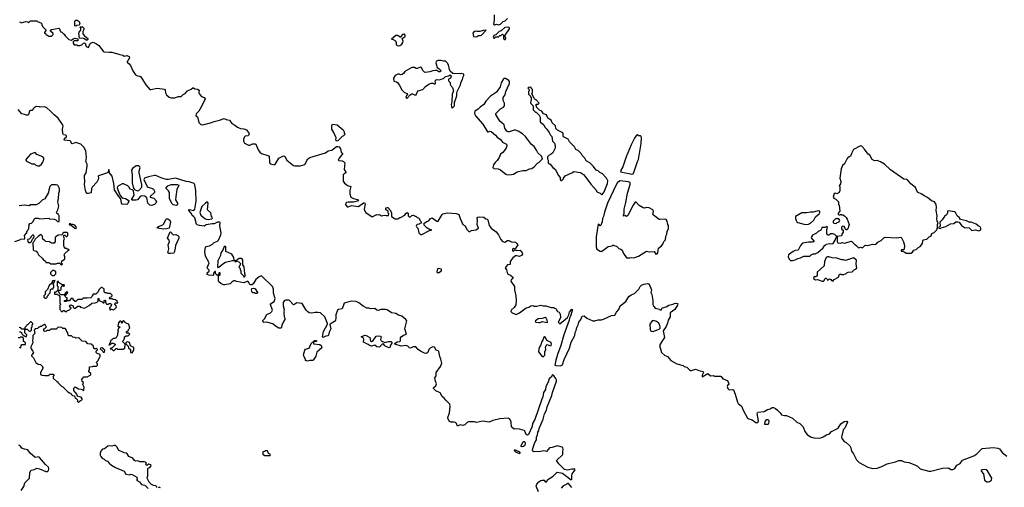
# Model space of a CAD drawing. Extents: x 1862350 to 2057294, y 212041 to 437318.
# Tile 279 of 301: x 1995102 to 2009746, y 381567 to 388525. Entities that reach past the tile are written whole.
import ezdxf

# ---------------------------------------------------------------- set-up
doc = ezdxf.new("R2010")
doc.units = 0

msp = doc.modelspace()

# ---------------------------------------------------------------- linework, layer by layer
at = {"layer": '0CON10XD'}
for points in [[(1995102, 388492), (1995115, 388490), (1995125, 388480), (1995195, 388498), (1995222, 388492), (1995235, 388480), (1995265, 388510), (1995355, 388510), (1995372, 388492), (1995395, 388490), (1995402, 388482), (1995418, 388478), (1995430, 388465), (1995430, 388445), (1995440, 388435), (1995442, 388422), (1995490, 388375), (1995490, 388365), (1995470, 388335), (1995472, 388322), (1995485, 388320), (1995495, 388300), (1995505, 388300), (1995535, 388280), (1995575, 388280), (1995600, 388305), (1995598, 388318), (1995560, 388355), (1995562, 388368), (1995575, 388380), (1995685, 388400), (1995700, 388385), (1995700, 388365), (1995710, 388355), (1995710, 388345), (1995728, 388338), (1995752, 388312), (1995765, 388310), (1995780, 388285), (1995835, 388228), (1995875, 388222), (1995899, 388241), (1995925, 388249), (1995968, 388238), (1995968, 388212), (1995935, 388212), (1995915, 388208), (1995900, 388195), (1995898, 388175), (1995915, 388150), (1995955, 388150), (1995963, 388143), (1995995, 388140), (1996025, 388150), (1996052, 388178), (1996065, 388180), (1996080, 388165), (1996080, 388145), (1996090, 388135), (1996090, 388125), (1996125, 388110), (1996151, 388169), (1996165, 388182), (1996195, 388192), (1996246, 388166), (1996280, 388140), (1996346, 388056), (1996358, 388048), (1996435, 388041), (1996475, 388044), (1996593, 388007)], [(1995935, 388430), (1995920, 388435), (1995920, 388505), (1995935, 388520), (1995955, 388520), (1995988, 388498), (1995998, 388465), (1995988, 388442), (1995945, 388440), (1995935, 388430)], [(2002160, 388595), (2002160, 388515), (2002148, 388458), (2002165, 388448), (2002193, 388457), (2002225, 388450), (2002255, 388460), (2002295, 388498), (2002323, 388507), (2002358, 388545)], [(1996105, 388220), (1996092, 388222), (1996057, 388247), (1995992, 388252), (1995980, 388325), (1995985, 388340), (1996012, 388368), (1996012, 388392), (1996002, 388418), (1996035, 388418), (1996055, 388400), (1996058, 388385), (1996042, 388345), (1996042, 388315), (1996064, 388284), (1996117, 388245), (1996115, 388230), (1996105, 388220)], [(2001895, 388272), (2001925, 388288), (2001955, 388288), (2001970, 388295), (2002038, 388368), (2001994, 388366), (2001945, 388348), (2001907, 388347), (2001895, 388352), (2001862, 388348), (2001842, 388325), (2001853, 388273), (2001895, 388272)], [(2002325, 388230), (2002330, 388255), (2002320, 388265), (2002320, 388295), (2002385, 388390), (2002386, 388406), (2002375, 388412), (2002315, 388410), (2002265, 388360), (2002235, 388350), (2002185, 388300), (2002155, 388290), (2002143, 388267), (2002155, 388250), (2002165, 388250), (2002185, 388270), (2002225, 388270), (2002245, 388290), (2002255, 388290), (2002285, 388310), (2002300, 388295), (2002300, 388245), (2002315, 388230), (2002325, 388230)], [(2000735, 388138), (2000755, 388142), (2000785, 388162), (2000802, 388185), (2000803, 388207), (2000792, 388245), (2000835, 388273), (2000833, 388295), (2000825, 388309), (2000815, 388311), (2000796, 388304), (2000770, 388275), (2000765, 388260), (2000745, 388280), (2000735, 388280), (2000725, 388290), (2000695, 388288), (2000632, 388235), (2000655, 388232), (2000692, 388212), (2000703, 388187), (2000702, 388155), (2000715, 388142), (2000735, 388138)], [(1996593, 388007), (1996635, 387997), (1996655, 387980), (1996695, 387993), (1996730, 387975), (1996734, 387955), (1996718, 387922), (1996700, 387905), (1996702, 387892), (1996729, 387869), (1996751, 387841), (1996783, 387765), (1996823, 387705), (1996855, 387690), (1996890, 387685), (1996904, 387674), (1996977, 387555), (1997036, 387486), (1997055, 387484), (1997145, 387504), (1997255, 387490), (1997268, 387475), (1997270, 387435), (1997287, 387405), (1997325, 387371), (1997355, 387360), (1997405, 387364), (1997465, 387381), (1997505, 387380), (1997535, 387410), (1997565, 387428), (1997598, 387465), (1997651, 387489), (1997675, 387513), (1997685, 387513), (1997705, 387497), (1997745, 387489), (1997773, 387475), (1997768, 387435), (1997775, 387417), (1997805, 387382), (1997845, 387366), (1997860, 387345), (1997808, 387232), (1997769, 387165), (1997728, 387125), (1997720, 387095), (1997745, 387080), (1997766, 386995), (1997796, 386966), (1997825, 386961), (1997941, 386989), (1997995, 387012), (1998075, 387028), (1998145, 387056), (1998175, 387040), (1998225, 387031), (1998255, 386978), (1998300, 386955), (1998340, 386925), (1998385, 386908), (1998435, 386902), (1998475, 386888), (1998508, 386838), (1998513, 386815), (1998495, 386799), (1998456, 386794), (1998445, 386782), (1998429, 386745), (1998431, 386715), (1998445, 386688), (1998505, 386660), (1998525, 386660), (1998564, 386676), (1998605, 386680), (1998612, 386675), (1998649, 386589), (1998673, 386553), (1998698, 386535), (1998794, 386504), (1998812, 386492), (1998818, 386405), (1998829, 386379), (1998895, 386367), (1998924, 386405), (1998955, 386466), (1999028, 386498), (1999045, 386487), (1999076, 386436), (1999174, 386354), (1999195, 386348), (1999275, 386350), (1999345, 386372), (1999386, 386454), (1999415, 386474), (1999650, 386545), (1999688, 386572), (1999745, 386581), (1999794, 386625), (1999815, 386636), (1999835, 386639), (1999855, 386631), (1999874, 386605), (1999883, 386555), (1999908, 386535), (1999852, 386465), (1999840, 386435), (1999848, 386428), (1999900, 386425), (1999920, 386415), (1999938, 386395), (1999930, 386295), (1999952, 386255), (1999952, 386245), (1999923, 386227), (1999914, 386216), (1999913, 386123), (1999933, 386093), (1999976, 386056), (2000027, 386045), (2000012, 385985), (2000014, 385935), (2000026, 385885), (2000065, 385862), (2000140, 385845), (2000125, 385825), (2000069, 385811), (1999989, 385811), (1999963, 385805), (1999953, 385795), (1999950, 385775), (1999971, 385741), (1999985, 385738), (2000035, 385759), (2000143, 385747), (2000215, 385800), (2000230, 385805), (2000238, 385785), (2000227, 385705), (2000235, 385675), (2000248, 385658), (2000345, 385591), (2000415, 385628), (2000435, 385622), (2000455, 385628), (2000485, 385608), (2000525, 385617), (2000555, 385610), (2000588, 385612), (2000590, 385635), (2000580, 385645), (2000580, 385675), (2000568, 385688), (2000550, 385695), (2000550, 385725), (2000565, 385730), (2000575, 385730), (2000617, 385687), (2000630, 385645), (2000630, 385595), (2000685, 385562), (2000725, 385562), (2000755, 385580), (2000765, 385580), (2000830, 385615), (2000845, 385640), (2000865, 385658), (2000878, 385645), (2000880, 385605), (2000895, 385590), (2000915, 385592), (2000935, 385612), (2000955, 385618), (2000985, 385600), (2000995, 385600), (2001013, 385583), (2001040, 385575), (2001053, 385543), (2001070, 385525), (2001080, 385495), (2001055, 385490), (2001045, 385480), (2001013, 385477), (2001002, 385468), (2001000, 385455), (2001003, 385443), (2001022, 385422), (2001040, 385355), (2001065, 385330), (2001085, 385330), (2001195, 385390), (2001228, 385392), (2001225, 385400), (2001205, 385400), (2001195, 385410), (2001185, 385410), (2001157, 385427), (2001120, 385465), (2001120, 385495), (2001158, 385522), (2001185, 385532), (2001214, 385566), (2001235, 385578), (2001305, 385527), (2001315, 385522), (2001325, 385527), (2001384, 385626), (2001395, 385634), (2001465, 385653), (2001595, 385641), (2001625, 385633), (2001634, 385624), (2001653, 385565), (2001695, 385478), (2001726, 385456), (2001753, 385405), (2001785, 385370), (2001824, 385386), (2001885, 385400), (2001928, 385425), (2001906, 385476), (2001913, 385535), (2001908, 385572), (2001915, 385584), (2001935, 385590), (2002005, 385584), (2002035, 385560), (2002055, 385557), (2002065, 385548), (2002082, 385462), (2002115, 385423), (2002189, 385369), (2002222, 385325), (2002256, 385255), (2002285, 385224), (2002315, 385213), (2002355, 385238), (2002375, 385238), (2002425, 385214), (2002455, 385220), (2002475, 385216), (2002498, 385195), (2002509, 385175), (2002480, 385130), (2002475, 385110), (2002445, 385122), (2002432, 385108), (2002430, 385085), (2002445, 385079), (2002465, 385100), (2002495, 385091), (2002545, 385094), (2002574, 385055), (2002580, 385035), (2002571, 385019), (2002535, 385000), (2002495, 385012), (2002475, 385010), (2002435, 384979), (2002407, 384943), (2002399, 384925), (2002396, 384884), (2002355, 384877), (2002321, 384835), (2002344, 384805), (2002355, 384745), (2002366, 384736), (2002404, 384724), (2002436, 384695), (2002434, 384676), (2002412, 384655), (2002408, 384635), (2002459, 384555), (2002459, 384505), (2002480, 384415), (2002486, 384345), (2002480, 384280), (2002457, 384243), (2002414, 384205), (2002406, 384185), (2002425, 384164), (2002485, 384139), (2002537, 384163), (2002633, 384237), (2002675, 384247), (2002705, 384266), (2002732, 384272), (2002754, 384264), (2002794, 384264), (2002855, 384277), (2002885, 384268), (2002925, 384267), (2003005, 384240), (2003045, 384240), (2003055, 384230), (2003078, 384228), (2003102, 384185), (2003125, 384172), (2003141, 384145), (2003144, 384095), (2003132, 384058), (2003112, 384025), (2003135, 384000), (2003249, 384095), (2003269, 384135), (2003281, 384175), (2003315, 384217), (2003320, 384215), (2003320, 384195), (2003295, 384113), (2003278, 384085), (2003274, 384054), (2003195, 383835), (2003148, 383675), (2003102, 383541), (2003075, 383460), (2003061, 383385), (2003077, 383377), (2003145, 383372), (2003175, 383388), (2003202, 383468), (2003279, 383635), (2003306, 383725), (2003360, 383825), (2003365, 383870), (2003378, 383902), (2003386, 383945), (2003408, 383985), (2003416, 384025), (2003448, 384065), (2003465, 384111), (2003497, 384117), (2003538, 384085), (2003625, 384042), (2003655, 384042), (2003705, 384060), (2003755, 384057), (2003785, 384067), (2003905, 384123), (2003955, 384130), (2003977, 384175), (2004012, 384215), (2004034, 384266), (2004115, 384332), (2004163, 384405), (2004195, 384430), (2004245, 384452), (2004312, 384515), (2004332, 384555), (2004352, 384575), (2004385, 384590), (2004445, 384600), (2004465, 384590), (2004500, 384505), (2004490, 384465), (2004502, 384435), (2004520, 384345), (2004518, 384285), (2004532, 384255), (2004555, 384232), (2004617, 384217), (2004625, 384210), (2004645, 384210), (2004650, 384225), (2004663, 384237), (2004715, 384252), (2004754, 384276), (2004815, 384290), (2004855, 384309), (2004885, 384303), (2004890, 384295), (2004887, 384275), (2004846, 384215), (2004778, 384162), (2004778, 384105), (2004746, 384055), (2004739, 384011), (2004715, 383960), (2004674, 383896), (2004693, 383795), (2004650, 383735), (2004620, 383675), (2004648, 383575), (2004694, 383534), (2004735, 383512), (2004788, 383455), (2004875, 383406), (2004968, 383378), (2004985, 383363), (2005025, 383354), (2005062, 383315), (2005080, 383305), (2005095, 383303), (2005155, 383323), (2005205, 383303), (2005265, 383292), (2005272, 383275), (2005252, 383235), (2005253, 383213), (2005335, 383258), (2005377, 383227), (2005415, 383230), (2005435, 383223), (2005525, 383221), (2005537, 383215), (2005559, 383179), (2005630, 383155), (2005650, 383105), (2005650, 383095), (2005629, 383081), (2005624, 383066), (2005632, 383035), (2005655, 383017), (2005705, 383020), (2005719, 383015), (2005742, 382955), (2005776, 382835), (2005789, 382815), (2005838, 382775), (2005863, 382713), (2005926, 382596), (2005944, 382584), (2005995, 382572), (2006049, 382529), (2006065, 382525), (2006079, 382531), (2006092, 382555), (2006071, 382665), (2006080, 382685), (2006175, 382693), (2006225, 382727), (2006264, 382736), (2006295, 382752), (2006313, 382753), (2006341, 382741), (2006373, 382713), (2006412, 382675), (2006434, 382644), (2006475, 382633), (2006505, 382633), (2006598, 382598), (2006662, 382535), (2006705, 382517), (2006755, 382466), (2006781, 382395), (2006813, 382355), (2006865, 382320), (2006915, 382301), (2006975, 382296), (2007015, 382304), (2007054, 382316), (2007102, 382348), (2007145, 382364), (2007175, 382398), (2007274, 382446), (2007315, 382511), (2007365, 382546), (2007405, 382550), (2007412, 382535), (2007372, 382445), (2007348, 382422), (2007346, 382395), (2007323, 382315), (2007327, 382295), (2007365, 382250), (2007392, 382235), (2007450, 382185), (2007463, 382155), (2007474, 382105), (2007503, 382065), (2007549, 381975), (2007588, 381935), (2007715, 381868), (2007786, 381846), (2007855, 381854), (2007925, 381876), (2008005, 381916), (2008125, 381944), (2008175, 381966), (2008215, 381967), (2008255, 381948), (2008327, 381937), (2008415, 381899), (2008455, 381879), (2008495, 381841), (2008625, 381808), (2008655, 381808), (2008825, 381851), (2008915, 381856), (2008952, 381832), (2008978, 381832)], [(2001535, 387210), (2001570, 387245), (2001567, 387295), (2001606, 387394), (2001602, 387425), (2001610, 387455), (2001658, 387555), (2001668, 387602), (2001689, 387635), (2001698, 387675), (2001710, 387695), (2001710, 387715), (2001675, 387722), (2001655, 387718), (2001542, 387722), (2001505, 387760), (2001492, 387785), (2001480, 387855), (2001470, 387865), (2001470, 387875), (2001435, 387908), (2001405, 387908), (2001365, 387918), (2001325, 387918), (2001302, 387908), (2001292, 387885), (2001310, 387815), (2001335, 387800), (2001370, 387765), (2001352, 387748), (2001335, 387748), (2001305, 387768), (2001285, 387768), (2001245, 387762), (2001203, 387747), (2001135, 387740), (2001125, 387742), (2001105, 387762), (2001078, 387808), (2001065, 387820), (2001015, 387798), (2000998, 387798), (2000972, 387812), (2000935, 387812), (2000828, 387755), (2000810, 387725), (2000790, 387710), (2000765, 387706), (2000735, 387718), (2000685, 387692), (2000662, 387655), (2000669, 387609), (2000705, 387600), (2000724, 387584), (2000753, 387545), (2000785, 387482), (2000825, 387442), (2000866, 387426), (2000870, 387415), (2000853, 387397), (2000845, 387370), (2000855, 387359), (2000865, 387359), (2000911, 387409), (2000935, 387423), (2000945, 387423), (2000975, 387406), (2001001, 387409), (2001024, 387466), (2001100, 387485), (2001137, 387533), (2001191, 387569), (2001225, 387580), (2001245, 387579), (2001265, 387568), (2001279, 387571), (2001287, 387585), (2001280, 387615), (2001303, 387637), (2001345, 387630), (2001372, 387638), (2001405, 387650), (2001435, 387680), (2001485, 387690), (2001495, 387700), (2001515, 387700), (2001520, 387685), (2001510, 387655), (2001482, 387638), (2001480, 387615), (2001502, 387592), (2001502, 387565), (2001518, 387535), (2001538, 387515), (2001552, 387465), (2001532, 387415), (2001528, 387305), (2001518, 387265), (2001522, 387235), (2001535, 387210)], [(2002355, 386218), (2002415, 386222), (2002445, 386228), (2002501, 386259), (2002585, 386282), (2002635, 386282), (2002685, 386307), (2002718, 386312), (2002753, 386335), (2002802, 386388), (2002825, 386398), (2002880, 386455), (2002863, 386493), (2002806, 386545), (2002789, 386585), (2002755, 386636), (2002715, 386669), (2002626, 386785), (2002578, 386828), (2002517, 386867), (2002475, 386879), (2002455, 386879), (2002383, 386857), (2002365, 386858), (2002347, 386867), (2002315, 386910), (2002305, 386958), (2002275, 386992), (2002244, 387014), (2002182, 387115), (2002185, 387130), (2002252, 387198), (2002296, 387224), (2002310, 387245), (2002313, 387285), (2002292, 387322), (2002294, 387365), (2002323, 387407), (2002333, 387457), (2002358, 387512), (2002388, 387575), (2002389, 387605), (2002375, 387621), (2002325, 387648), (2002309, 387651), (2002298, 387645), (2002262, 387585), (2002249, 387525), (2002194, 387446), (2002103, 387387), (2002035, 387311), (2002004, 387265), (2001951, 387225), (2001923, 387195), (2001872, 387165), (2001864, 387145), (2001869, 387115), (2001880, 387095), (2001988, 386968), (2002060, 386855), (2002075, 386854), (2002095, 386868), (2002115, 386860), (2002178, 386808), (2002202, 386775), (2002252, 386742), (2002285, 386704), (2002340, 386675), (2002346, 386646), (2002339, 386611), (2002290, 386550), (2002252, 386525), (2002234, 386476), (2002202, 386428), (2002175, 386402), (2002148, 386365), (2002138, 386325), (2002155, 386312), (2002216, 386306), (2002251, 386291), (2002330, 386225), (2002355, 386218)], [(2003765, 385922), (2003794, 385965), (2003846, 386086), (2003850, 386125), (2003827, 386165), (2003764, 386234), (2003729, 386249), (2003705, 386278), (2003675, 386288), (2003638, 386338), (2003582, 386395), (2003528, 386425), (2003507, 386465), (2003468, 386505), (2003452, 386535), (2003406, 386576), (2003374, 386594), (2003352, 386635), (2003277, 386705), (2003258, 386748), (2003192, 386782), (2003184, 386795), (2003187, 386825), (2003179, 386839), (2003102, 386882), (2003078, 386905), (2003070, 386945), (2003022, 386992), (2003005, 387032), (2002955, 387062), (2002935, 387108), (2002892, 387125), (2002870, 387165), (2002835, 387180), (2002790, 387225), (2002790, 387245), (2002780, 387255), (2002782, 387268), (2002815, 387270), (2002828, 387285), (2002785, 387330), (2002773, 387333), (2002752, 387352), (2002730, 387405), (2002720, 387415), (2002720, 387425), (2002730, 387435), (2002730, 387475), (2002727, 387487), (2002710, 387505), (2002710, 387515), (2002705, 387520), (2002672, 387518), (2002660, 387505), (2002678, 387488), (2002680, 387465), (2002670, 387455), (2002670, 387415), (2002698, 387388), (2002700, 387375), (2002710, 387365), (2002710, 387335), (2002700, 387295), (2002705, 387280), (2002740, 387245), (2002740, 387185), (2002775, 387150), (2002785, 387150), (2002828, 387105), (2002843, 387073), (2002842, 387005), (2002895, 386960), (2002912, 386925), (2002942, 386895), (2002977, 386847), (2002997, 386807), (2003017, 386787), (2003028, 386715), (2003055, 386690), (2003068, 386655), (2003066, 386614), (2003030, 386545), (2003008, 386522), (2002974, 386506), (2002950, 386485), (2002950, 386455), (2002962, 386435), (2002960, 386395), (2002993, 386373), (2003033, 386325), (2003070, 386295), (2003113, 386213), (2003140, 386175), (2003140, 386145), (2003152, 386132), (2003165, 386130), (2003190, 386155), (2003190, 386165), (2003217, 386203), (2003325, 386252), (2003345, 386268), (2003445, 386250), (2003485, 386222), (2003513, 386193), (2003595, 386078), (2003680, 385985), (2003680, 385975), (2003695, 385960), (2003735, 385942), (2003755, 385922), (2003765, 385922)], [(1996269, 386145), (1996252, 386108), (1996180, 386035), (1996168, 386012), (1996163, 385947), (1996125, 385937), (1996105, 385938), (1996098, 385945), (1996080, 385985), (1996066, 386075), (1996072, 386115), (1996064, 386185), (1996065, 386208), (1996090, 386245), (1996108, 386345), (1996108, 386375), (1996087, 386417), (1996098, 386475), (1996088, 386575), (1996056, 386626), (1996012, 386672), (1995935, 386698), (1995885, 386677), (1995875, 386682), (1995863, 386713), (1995851, 386721), (1995764, 386734), (1995770, 386755), (1995798, 386782), (1995800, 386795), (1995787, 386807), (1995755, 386812), (1995745, 386830), (1995740, 386895), (1995747, 386945), (1995740, 386965), (1995675, 387060), (1995615, 387108), (1995562, 387165), (1995504, 387214), (1995476, 387226), (1995405, 387222), (1995395, 387230), (1995348, 387232), (1995320, 387215), (1995300, 387195), (1995300, 387185), (1995290, 387175), (1995265, 387172), (1995247, 387163), (1995234, 387115), (1995225, 387104), (1995205, 387102), (1995174, 387114), (1995135, 387124), (1995079, 387189)], [(1999815, 386718), (1999808, 386725), (1999803, 386735), (1999810, 386765), (1999776, 386846), (1999744, 386895), (1999743, 386947), (1999755, 386968), (1999825, 386958), (1999912, 386885), (1999930, 386855), (1999930, 386835), (1999940, 386825), (1999940, 386815), (1999920, 386795), (1999900, 386785), (1999835, 386722), (1999815, 386718)], [(2004205, 386226), (2004225, 386233), (2004243, 386267), (2004290, 386415), (2004305, 386445), (2004345, 386682), (2004350, 386765), (2004345, 386788), (2004335, 386798), (2004305, 386797), (2004285, 386812), (2004275, 386807), (2004245, 386764), (2004195, 386665), (2004121, 386485), (2004073, 386335), (2004040, 386275), (2004042, 386262), (2004055, 386254), (2004165, 386238), (2004205, 386226)], [(2008355, 385050), (2008380, 385065), (2008400, 385095), (2008437, 385103), (2008460, 385130), (2008495, 385152), (2008528, 385195), (2008532, 385235), (2008541, 385249), (2008595, 385258), (2008630, 385295), (2008660, 385310), (2008670, 385345), (2008702, 385358), (2008748, 385402), (2008740, 385415), (2008750, 385425), (2008750, 385475), (2008760, 385505), (2008748, 385528), (2008743, 385565), (2008748, 385605), (2008733, 385685), (2008739, 385735), (2008734, 385774), (2008708, 385815), (2008665, 385830), (2008605, 385880), (2008555, 385902), (2008521, 385931), (2008455, 385960), (2008425, 386026), (2008353, 386083), (2008305, 386140), (2008295, 386146), (2008252, 386152), (2008055, 386290), (2007965, 386374), (2007905, 386411), (2007855, 386429), (2007817, 386427), (2007782, 386445), (2007745, 386508), (2007722, 386525), (2007668, 386598), (2007625, 386642), (2007605, 386647), (2007505, 386592), (2007477, 386545), (2007458, 386495), (2007445, 386482), (2007425, 386478), (2007409, 386461), (2007371, 386379), (2007338, 386355), (2007319, 386305), (2007301, 386165), (2007313, 386115), (2007307, 386083), (2007292, 386055), (2007300, 386045), (2007300, 385975), (2007290, 385965), (2007290, 385955), (2007257, 385933), (2007235, 385942), (2007215, 385940), (2007202, 385885), (2007211, 385871), (2007240, 385855), (2007280, 385815), (2007280, 385775), (2007290, 385765), (2007300, 385675), (2007273, 385647), (2007273, 385633), (2007285, 385620), (2007305, 385620), (2007315, 385630), (2007325, 385620), (2007345, 385620), (2007370, 385605), (2007395, 385580), (2007407, 385557), (2007438, 385475), (2007420, 385415), (2007405, 385400), (2007395, 385400), (2007382, 385412), (2007380, 385425), (2007365, 385448), (2007338, 385452), (2007325, 385440), (2007322, 385415), (2007335, 385400), (2007348, 385398), (2007350, 385365), (2007330, 385335), (2007325, 385310), (2007262, 385298), (2007258, 385225), (2007270, 385205), (2007315, 385198), (2007335, 385210), (2007375, 385202), (2007417, 385213), (2007475, 385230), (2007521, 385181), (2007546, 385166), (2007550, 385155), (2007575, 385130), (2007605, 385138), (2007635, 385132), (2007675, 385168), (2007715, 385163), (2007787, 385183), (2007825, 385182), (2007845, 385192), (2007864, 385216), (2007915, 385238), (2007952, 385278), (2007975, 385290), (2008145, 385278), (2008205, 385288), (2008215, 385280), (2008245, 385220), (2008260, 385165), (2008258, 385112), (2008245, 385100), (2008215, 385100), (2008210, 385095), (2008212, 385082), (2008245, 385080), (2008252, 385072), (2008268, 385068), (2008285, 385050), (2008355, 385050)], [(1995365, 386348), (1995395, 386350), (1995426, 386374), (1995447, 386405), (1995463, 386445), (1995463, 386465), (1995445, 386486), (1995358, 386518), (1995335, 386550), (1995265, 386524), (1995193, 386447), (1995192, 386435), (1995205, 386420), (1995245, 386400), (1995285, 386382), (1995325, 386378), (1995341, 386361), (1995365, 386348)], [(2002817, 381497), (2002784, 381585), (2002794, 381616), (2002825, 381647), (2002855, 381668), (2002875, 381674), (2002902, 381672), (2002915, 381650), (2002935, 381650), (2002958, 381685), (2003037, 381733), (2003096, 381794), (2003176, 381776), (2003305, 381680), (2003315, 381690), (2003313, 381735), (2003321, 381765), (2003362, 381825), (2003358, 381835), (2003347, 381837), (2003314, 381836), (2003245, 381821), (2003205, 381834), (2003121, 381915), (2003088, 381965), (2003178, 382055), (2003178, 382095), (2003187, 382135), (2003181, 382155), (2003170, 382165), (2003095, 382186), (2003019, 382161), (2002984, 382156), (2002935, 382100), (2002895, 382110), (2002855, 382099), (2002755, 382096), (2002734, 382105), (2002731, 382129), (2002763, 382235), (2002786, 382275), (2002790, 382315), (2002805, 382349), (2002810, 382385), (2002825, 382411), (2002829, 382441), (2002885, 382579), (2002909, 382661), (2002936, 382714), (2002949, 382765), (2003015, 382931), (2003024, 382976), (2003086, 383145), (2003086, 383165), (2003075, 383184), (2003045, 383227), (2003025, 383240), (2003006, 383204), (2002975, 383183), (2002960, 383130), (2002929, 383065), (2002920, 383020), (2002894, 382976), (2002884, 382915), (2002866, 382876), (2002762, 382575), (2002731, 382515), (2002726, 382474), (2002668, 382352), (2002655, 382341), (2002633, 382353), (2002613, 382403), (2002603, 382413), (2002536, 382434), (2002475, 382439), (2002455, 382432), (2002424, 382455), (2002416, 382465), (2002412, 382535), (2002402, 382565), (2002387, 382587), (2002365, 382594), (2002245, 382587), (2002138, 382562), (2002086, 382534), (2001985, 382553), (2001895, 382531), (2001865, 382541), (2001775, 382543), (2001761, 382535), (2001724, 382495), (2001694, 382485), (2001655, 382494), (2001615, 382479), (2001597, 382517), (2001582, 382532), (2001565, 382538), (2001516, 382536), (2001494, 382545), (2001473, 382583), (2001472, 382605), (2001496, 382675), (2001502, 382765), (2001499, 382805), (2001438, 382865), (2001416, 382895), (2001387, 382917), (2001354, 382974), (2001291, 383001), (2001257, 383035), (2001257, 383045), (2001266, 383055), (2001293, 383075), (2001303, 383105), (2001287, 383145), (2001278, 383195), (2001297, 383225), (2001294, 383276), (2001362, 383365), (2001378, 383412), (2001368, 383475), (2001352, 383515), (2001335, 383588), (2001325, 383599), (2001295, 383608), (2001271, 383651), (2001245, 383658), (2001206, 383635), (2001185, 383615), (2001171, 383575), (2001159, 383561), (2001145, 383556), (2001125, 383564), (2001063, 383593), (2001029, 383619), (2000993, 383655), (2000953, 383657), (2000915, 383638), (2000901, 383641), (2000874, 383665), (2000845, 383675), (2000775, 383665), (2000682, 383695), (2000682, 383705), (2000715, 383733), (2000755, 383736), (2000764, 383745), (2000768, 383792), (2000774, 383806), (2000810, 383830), (2000853, 383847), (2000832, 383925), (2000859, 384045), (2000845, 384066), (2000785, 384114), (2000735, 384126), (2000695, 384154), (2000632, 384165), (2000565, 384209), (2000545, 384214), (2000475, 384211), (2000435, 384199), (2000414, 384204), (2000385, 384228), (2000325, 384220), (2000295, 384230), (2000265, 384231), (2000211, 384261), (2000145, 384314), (2000105, 384331), (2000035, 384336), (1999996, 384326), (1999930, 384305), (1999898, 384222), (1999845, 384214), (1999827, 384205), (1999804, 384135), (1999806, 384085), (1999800, 384055), (1999784, 384035), (1999718, 383995), (1999713, 383987), (1999729, 383925), (1999704, 383875), (1999695, 383832), (1999685, 383820), (1999653, 383817), (1999615, 383798), (1999608, 383808), (1999621, 383885), (1999678, 383995), (1999678, 384005), (1999642, 384105), (1999575, 384161), (1999535, 384169), (1999495, 384169), (1999445, 384160), (1999405, 384164), (1999386, 384176), (1999363, 384203), (1999305, 384302), (1999225, 384312), (1999195, 384290), (1999174, 384284), (1999115, 384348), (1999103, 384353), (1999057, 384353), (1999037, 384343), (1999022, 384315), (1999022, 384265), (1999038, 384215), (1999032, 384195), (1999038, 384175), (1999032, 384165), (1999037, 384105), (1999046, 384086), (1999047, 384065), (1999020, 384025), (1999002, 383979), (1998996, 383945), (1998986, 383934), (1998954, 383934), (1998906, 383965), (1998869, 383999), (1998775, 384024), (1998735, 384021), (1998718, 384035), (1998719, 384051), (1998741, 384075), (1998780, 384140), (1998832, 384165), (1998853, 384185), (1998862, 384205), (1998832, 384285), (1998833, 384297), (1998889, 384331), (1998902, 384375), (1998877, 384457), (1998877, 384515), (1998864, 384554), (1998705, 384710), (1998695, 384712), (1998665, 384698), (1998615, 384658), (1998577, 384595), (1998555, 384578), (1998538, 384578), (1998527, 384587), (1998512, 384615), (1998495, 384632), (1998435, 384607), (1998328, 384628), (1998305, 384640), (1998285, 384638), (1998264, 384626), (1998232, 384595), (1998155, 384578), (1998132, 384582), (1998095, 384601), (1998063, 384625), (1998058, 384638), (1998058, 384712), (1998082, 384735), (1998085, 384758), (1998065, 384760), (1998062, 384738), (1998045, 384720), (1998025, 384732), (1998013, 384753), (1998015, 384780), (1998005, 384778), (1997985, 384752), (1997983, 384725), (1997975, 384717), (1997914, 384724), (1997892, 384735), (1997891, 384759), (1997920, 384785), (1997918, 384798), (1997894, 384824), (1997892, 384835), (1997918, 384905), (1997868, 385008), (1997857, 385075), (1997868, 385142), (1997875, 385150), (1997925, 385160), (1997970, 385185), (1997995, 385210), (1998045, 385227), (1998058, 385242), (1998093, 385325), (1998099, 385355), (1998078, 385455), (1998082, 385505), (1998073, 385513), (1998045, 385510), (1997995, 385486), (1997964, 385486), (1997875, 385470), (1997845, 385454), (1997775, 385463), (1997742, 385472), (1997732, 385482), (1997709, 385575), (1997688, 385595), (1997665, 385610), (1997652, 385645), (1997620, 385685), (1997620, 385695), (1997625, 385700), (1997693, 385687), (1997709, 385705), (1997726, 385825), (1997724, 385985), (1997706, 386066), (1997695, 386087), (1997625, 386112), (1997580, 386115), (1997418, 386168), (1997315, 386147), (1997286, 386146), (1997216, 386166), (1997125, 386207), (1997105, 386207), (1997020, 386185), (1996960, 386165), (1996950, 386145), (1996998, 386045), (1997012, 386032), (1997077, 386015), (1997092, 386002), (1997106, 385975), (1997107, 385953), (1997042, 385895), (1997042, 385885), (1997095, 385868), (1997137, 385825), (1997127, 385795), (1997105, 385773), (1997065, 385762), (1997036, 385766), (1997006, 385796), (1996992, 385872), (1996965, 385897), (1996915, 385906), (1996893, 385895), (1996855, 385843), (1996835, 385838), (1996775, 385840), (1996770, 385845), (1996772, 385855), (1996807, 385915), (1996795, 385980), (1996782, 385992), (1996744, 386004), (1996727, 386037), (1996712, 386052), (1996645, 386080), (1996625, 386081), (1996558, 386042), (1996553, 386025), (1996563, 385993), (1996599, 385909), (1996624, 385874), (1996674, 385864), (1996718, 385838), (1996728, 385825), (1996710, 385790), (1996695, 385773), (1996628, 385778), (1996616, 385795), (1996608, 385858), (1996575, 385892), (1996512, 385992), (1996501, 386085), (1996476, 386196), (1996440, 386245), (1996435, 386290), (1996425, 386290), (1996420, 386255), (1996410, 386245), (1996275, 386200), (1996270, 386195), (1996276, 386166), (1996269, 386145)], [(1996855, 385978), (1996875, 385982), (1996920, 386035), (1996919, 386075), (1996877, 386245), (1996877, 386273), (1996892, 386325), (1996890, 386335), (1996875, 386348), (1996835, 386352), (1996781, 386309), (1996767, 386285), (1996777, 386215), (1996777, 386097), (1996792, 386035), (1996810, 386000), (1996855, 385978)], [(1995030, 385225), (1995105, 385250), (1995115, 385260), (1995178, 385262), (1995180, 385285), (1995172, 385315), (1995210, 385355), (1995210, 385375), (1995220, 385385), (1995222, 385398), (1995240, 385415), (1995243, 385477), (1995255, 385490), (1995280, 385495), (1995305, 385520), (1995318, 385555), (1995335, 385570), (1995375, 385570), (1995395, 385562), (1995535, 385570), (1995545, 385560), (1995617, 385557), (1995640, 385545), (1995665, 385520), (1995688, 385522), (1995690, 385605), (1995680, 385625), (1995655, 385640), (1995652, 385655), (1995672, 385695), (1995686, 385755), (1995670, 385815), (1995681, 385865), (1995684, 385945), (1995694, 385975), (1995692, 386015), (1995677, 386055), (1995665, 386063), (1995645, 386070), (1995575, 386068), (1995552, 386045), (1995537, 385987), (1995532, 385955), (1995475, 385860), (1995435, 385838), (1995385, 385788), (1995345, 385772), (1995285, 385772), (1995265, 385768), (1995245, 385753), (1995175, 385763), (1995097, 385753)], [(1997435, 385760), (1997385, 385772), (1997365, 385790), (1997332, 385865), (1997328, 385955), (1997315, 385980), (1997280, 386015), (1997280, 386025), (1997305, 386052), (1997355, 386073), (1997445, 386071), (1997468, 386065), (1997440, 386000), (1997424, 385895), (1997421, 385845), (1997447, 385793), (1997447, 385773), (1997435, 385760)], [(2004175, 384980), (2004205, 384988), (2004235, 384982), (2004305, 385007), (2004425, 385080), (2004465, 385070), (2004536, 385076), (2004565, 385038), (2004585, 385042), (2004593, 385057), (2004602, 385125), (2004645, 385158), (2004667, 385185), (2004684, 385226), (2004705, 385250), (2004710, 385305), (2004727, 385335), (2004734, 385376), (2004750, 385415), (2004752, 385462), (2004742, 385475), (2004733, 385525), (2004715, 385550), (2004695, 385558), (2004625, 385550), (2004614, 385554), (2004528, 385615), (2004520, 385625), (2004528, 385675), (2004518, 385695), (2004465, 385726), (2004425, 385729), (2004395, 385720), (2004374, 385724), (2004315, 385759), (2004265, 385816), (2004255, 385810), (2004225, 385765), (2004145, 385610), (2004125, 385598), (2004105, 385610), (2004082, 385602), (2004080, 385615), (2004091, 385645), (2004090, 385705), (2004118, 385805), (2004143, 385945), (2004181, 386075), (2004180, 386100), (2004155, 386112), (2004032, 386125), (2003995, 386103), (2003971, 386069), (2003845, 385795), (2003799, 385661), (2003785, 385595), (2003769, 385565), (2003765, 385518), (2003745, 385468), (2003735, 385458), (2003719, 385479), (2003705, 385480), (2003677, 385295), (2003674, 385144), (2003688, 385108), (2003735, 385080), (2003752, 385078), (2003775, 385089), (2003855, 385150), (2003915, 385160), (2003925, 385170), (2003935, 385170), (2003943, 385163), (2003977, 385157), (2004015, 385120), (2004045, 385110), (2004060, 385095), (2004080, 385045), (2004125, 384980), (2004175, 384980)], [(1997905, 385553), (1997959, 385561), (1997966, 385565), (1997968, 385575), (1997956, 385596), (1997945, 385652), (1997896, 385696), (1997907, 385795), (1997895, 385810), (1997885, 385810), (1997864, 385796), (1997812, 385745), (1997780, 385655), (1997798, 385615), (1997855, 385567), (1997875, 385556), (1997905, 385553)], [(1997245, 385408), (1997175, 385418), (1997153, 385423), (1997148, 385435), (1997165, 385450), (1997229, 385471), (1997244, 385486), (1997275, 385552), (1997285, 385562), (1997305, 385563), (1997334, 385544), (1997346, 385515), (1997327, 385423), (1997285, 385412), (1997245, 385408)], [(2006785, 385476), (2006835, 385484), (2006862, 385495), (2006915, 385542), (2006938, 385592), (2006992, 385635), (2007003, 385655), (2007000, 385675), (2006985, 385680), (2006955, 385676), (2006905, 385659), (2006865, 385662), (2006809, 385651), (2006735, 385649), (2006642, 385595), (2006640, 385565), (2006649, 385535), (2006658, 385518), (2006675, 385507), (2006785, 385476)], [(2007245, 385490), (2007262, 385508), (2007290, 385515), (2007298, 385535), (2007285, 385560), (2007265, 385560), (2007255, 385570), (2007248, 385562), (2007235, 385560), (2007200, 385525), (2007200, 385505), (2007210, 385495), (2007245, 385490)], [(2009365, 385382), (2009395, 385400), (2009398, 385425), (2009385, 385442), (2009355, 385457), (2009325, 385483), (2009255, 385510), (2009224, 385514), (2009185, 385532), (2009095, 385550), (2009078, 385578), (2009043, 385605), (2009022, 385655), (2009005, 385666), (2008918, 385682), (2008902, 385675), (2008902, 385645), (2008893, 385627), (2008854, 385596), (2008822, 385545), (2008788, 385512), (2008790, 385455), (2008770, 385435), (2008772, 385422), (2008795, 385420), (2008805, 385430), (2008875, 385448), (2008945, 385488), (2008995, 385490), (2009025, 385518), (2009055, 385518), (2009075, 385510), (2009111, 385461), (2009155, 385432), (2009225, 385428), (2009265, 385390), (2009315, 385400), (2009365, 385382)], [(1995925, 385418), (1995945, 385422), (1995942, 385445), (1995922, 385465), (1995895, 385476), (1995868, 385478), (1995855, 385488), (1995840, 385485), (1995845, 385470), (1995868, 385468), (1995925, 385418)], [(2006595, 384943), (2006635, 384953), (2006675, 384973), (2006715, 384980), (2006765, 385006), (2006855, 385008), (2006874, 385026), (2006905, 385042), (2006935, 385042), (2006971, 385059), (2007050, 385130), (2007075, 385170), (2007085, 385170), (2007100, 385185), (2007145, 385197), (2007175, 385190), (2007198, 385195), (2007232, 385245), (2007240, 385275), (2007250, 385285), (2007250, 385305), (2007227, 385327), (2007195, 385338), (2007165, 385338), (2007135, 385318), (2007115, 385320), (2007108, 385345), (2007108, 385405), (2007118, 385438), (2007105, 385450), (2007075, 385432), (2007030, 385435), (2007027, 385413), (2007016, 385394), (2006976, 385374), (2006951, 385349), (2006895, 385317), (2006878, 385295), (2006875, 385280), (2006920, 385225), (2006915, 385220), (2006895, 385213), (2006835, 385216), (2006745, 385200), (2006716, 385165), (2006678, 385095), (2006635, 385090), (2006605, 385078), (2006538, 385025), (2006532, 384995), (2006545, 384960), (2006565, 384943), (2006595, 384943)], [(1995265, 385210), (1995278, 385222), (1995292, 385258), (1995308, 385272), (1995310, 385285), (1995320, 385295), (1995315, 385320), (1995295, 385320), (1995270, 385295), (1995268, 385282), (1995245, 385260), (1995220, 385255), (1995222, 385222), (1995235, 385210), (1995265, 385210)], [(1995725, 384870), (1995740, 384885), (1995720, 384915), (1995730, 384925), (1995730, 384935), (1995745, 384940), (1995772, 384968), (1995772, 384995), (1995763, 385025), (1995772, 385045), (1995822, 385088), (1995840, 385095), (1995825, 385110), (1995805, 385110), (1995798, 385118), (1995782, 385122), (1995763, 385143), (1995758, 385165), (1995760, 385245), (1995768, 385265), (1995760, 385295), (1995750, 385305), (1995762, 385318), (1995775, 385320), (1995795, 385300), (1995805, 385300), (1995817, 385313), (1995818, 385348), (1995805, 385360), (1995755, 385360), (1995742, 385348), (1995740, 385335), (1995728, 385322), (1995673, 385317), (1995640, 385295), (1995632, 385285), (1995628, 385225), (1995615, 385200), (1995575, 385200), (1995545, 385220), (1995492, 385222), (1995465, 385250), (1995455, 385250), (1995445, 385260), (1995440, 385305), (1995415, 385328), (1995375, 385300), (1995332, 385258), (1995315, 385220), (1995300, 385205), (1995302, 385102), (1995312, 385092), (1995345, 385080), (1995367, 385057), (1995380, 385025), (1995438, 384978), (1995455, 384950), (1995485, 384930), (1995492, 384912), (1995535, 384910), (1995565, 384890), (1995645, 384890), (1995665, 384900), (1995695, 384900), (1995725, 384870)], [(1997345, 385044), (1997320, 385045), (1997307, 385057), (1997318, 385115), (1997312, 385175), (1997331, 385225), (1997326, 385246), (1997300, 385275), (1997333, 385357), (1997345, 385370), (1997383, 385323), (1997425, 385327), (1997453, 385313), (1997467, 385297), (1997470, 385275), (1997418, 385165), (1997416, 385125), (1997401, 385059), (1997395, 385053), (1997345, 385044)], [(1998048, 384838), (1998065, 384840), (1998125, 384892), (1998165, 384918), (1998265, 384942), (1998288, 384942), (1998292, 384948), (1998287, 384985), (1998257, 385035), (1998170, 385075), (1998170, 385145), (1998165, 385150), (1998142, 385148), (1998122, 385095), (1998093, 385055), (1998088, 385015), (1998048, 384935), (1998042, 384845), (1998048, 384838)], [(1998445, 384700), (1998458, 384712), (1998460, 384725), (1998450, 384735), (1998448, 384815), (1998440, 384825), (1998440, 384845), (1998420, 384875), (1998420, 384945), (1998405, 384970), (1998365, 384970), (1998328, 384942), (1998302, 384938), (1998300, 384925), (1998315, 384920), (1998322, 384928), (1998335, 384930), (1998362, 384922), (1998388, 384898), (1998382, 384875), (1998363, 384843), (1998380, 384825), (1998380, 384805), (1998390, 384795), (1998392, 384752), (1998428, 384718), (1998435, 384700), (1998445, 384700)], [(2007195, 384633), (2007215, 384658), (2007278, 384692), (2007295, 384740), (2007315, 384740), (2007325, 384732), (2007357, 384733), (2007365, 384740), (2007387, 384743), (2007402, 384758), (2007423, 384767), (2007485, 384773), (2007515, 384802), (2007543, 384817), (2007552, 384835), (2007544, 384885), (2007548, 384948), (2007505, 384980), (2007385, 384940), (2007355, 384952), (2007331, 384951), (2007255, 384976), (2007185, 384980), (2007138, 384998), (2007115, 384996), (2007096, 384984), (2007072, 384925), (2007067, 384863), (2006962, 384768), (2006960, 384715), (2006945, 384700), (2006915, 384700), (2006910, 384675), (2006940, 384655), (2006965, 384658), (2007035, 384633), (2007055, 384633), (2007067, 384643), (2007075, 384670), (2007085, 384680), (2007095, 384680), (2007108, 384668), (2007115, 384650), (2007145, 384668), (2007165, 384660), (2007175, 384642), (2007195, 384633)], [(1995615, 384720), (1995640, 384745), (1995640, 384775), (1995612, 384792), (1995588, 384792), (1995560, 384765), (1995563, 384743), (1995585, 384720), (1995615, 384720)], [(2001325, 384758), (2001335, 384763), (2001375, 384790), (2001375, 384811), (2001325, 384821), (2001315, 384818), (2001307, 384775), (2001325, 384758)], [(1995495, 384380), (1995510, 384395), (1995512, 384408), (1995528, 384422), (1995532, 384438), (1995558, 384462), (1995562, 384508), (1995575, 384520), (1995598, 384522), (1995600, 384535), (1995610, 384545), (1995610, 384575), (1995600, 384585), (1995600, 384595), (1995620, 384625), (1995620, 384640), (1995630, 384645), (1995625, 384650), (1995620, 384640), (1995592, 384638), (1995578, 384602), (1995542, 384568), (1995518, 384512), (1995480, 384475), (1995480, 384435), (1995460, 384415), (1995460, 384395), (1995475, 384380), (1995495, 384380)], [(1995795, 384180), (1995815, 384200), (1995845, 384210), (1995868, 384232), (1995868, 384238), (1995852, 384242), (1995850, 384255), (1995840, 384265), (1995865, 384280), (1995898, 384268), (1995900, 384245), (1995915, 384230), (1995925, 384230), (1995965, 384260), (1995995, 384260), (1996008, 384248), (1996065, 384232), (1996138, 384272), (1996173, 384307), (1996225, 384310), (1996255, 384320), (1996270, 384335), (1996270, 384375), (1996275, 384380), (1996282, 384352), (1996295, 384340), (1996328, 384328), (1996345, 384310), (1996358, 384312), (1996360, 384345), (1996375, 384350), (1996380, 384345), (1996380, 384315), (1996390, 384305), (1996392, 384292), (1996425, 384290), (1996435, 384300), (1996455, 384300), (1996468, 384288), (1996470, 384275), (1996460, 384265), (1996460, 384255), (1996440, 384235), (1996445, 384210), (1996455, 384210), (1996465, 384220), (1996495, 384210), (1996508, 384212), (1996540, 384245), (1996538, 384268), (1996510, 384295), (1996525, 384310), (1996535, 384310), (1996545, 384300), (1996560, 384315), (1996550, 384325), (1996550, 384335), (1996525, 384358), (1996495, 384362), (1996485, 384370), (1996445, 384370), (1996440, 384375), (1996442, 384398), (1996465, 384400), (1996480, 384415), (1996480, 384425), (1996455, 384450), (1996415, 384450), (1996395, 384460), (1996372, 384462), (1996360, 384475), (1996358, 384518), (1996325, 384540), (1996315, 384540), (1996292, 384518), (1996280, 384505), (1996270, 384475), (1996235, 384440), (1996195, 384440), (1996178, 384415), (1996177, 384403), (1996162, 384388), (1996105, 384380), (1996045, 384380), (1996025, 384360), (1995965, 384360), (1995935, 384330), (1995925, 384330), (1995900, 384355), (1995898, 384378), (1995875, 384380), (1995838, 384342), (1995805, 384340), (1995795, 384330), (1995775, 384330), (1995762, 384348), (1995798, 384352), (1995810, 384365), (1995810, 384385), (1995795, 384390), (1995780, 384405), (1995770, 384430), (1995795, 384430), (1995820, 384465), (1995805, 384480), (1995780, 384455), (1995770, 384430), (1995712, 384432), (1995692, 384452), (1995680, 384485), (1995692, 384498), (1995705, 384500), (1995718, 384512), (1995720, 384545), (1995730, 384555), (1995732, 384568), (1995745, 384570), (1995752, 384562), (1995765, 384560), (1995770, 384575), (1995765, 384580), (1995735, 384580), (1995725, 384590), (1995692, 384602), (1995680, 384615), (1995678, 384628), (1995665, 384630), (1995660, 384625), (1995660, 384565), (1995675, 384550), (1995680, 384545), (1995670, 384535), (1995668, 384502), (1995638, 384472), (1995622, 384468), (1995620, 384445), (1995625, 384440), (1995665, 384440), (1995672, 384432), (1995688, 384428), (1995690, 384415), (1995700, 384405), (1995700, 384305), (1995710, 384295), (1995710, 384285), (1995700, 384275), (1995700, 384215), (1995710, 384205), (1995712, 384192), (1995722, 384182), (1995735, 384180), (1995752, 384198), (1995765, 384200), (1995782, 384182), (1995795, 384180)], [(1998635, 384450), (1998608, 384452), (1998595, 384460), (1998565, 384460), (1998554, 384484), (1998551, 384505), (1998557, 384523), (1998585, 384530), (1998605, 384520), (1998640, 384465), (1998635, 384450)], [(2002845, 384018), (2002875, 384032), (2002945, 384020), (2002950, 384025), (2002948, 384055), (2002932, 384085), (2002915, 384092), (2002871, 384079), (2002814, 384076), (2002772, 384045), (2002770, 384035), (2002780, 384025), (2002825, 384018), (2002845, 384018)], [(1995102, 383878), (1995115, 383880), (1995128, 383868), (1995132, 383852), (1995162, 383822), (1995175, 383820), (1995185, 383810), (1995205, 383810), (1995210, 383835), (1995180, 383865), (1995180, 383920), (1995215, 383920), (1995240, 383895), (1995255, 383890), (1995265, 383890), (1995280, 383905), (1995280, 383945), (1995287, 383953), (1995290, 383985), (1995300, 383995), (1995300, 384005), (1995275, 384030), (1995262, 384028), (1995225, 383990), (1995210, 383985), (1995210, 383975), (1995180, 383945), (1995180, 383920), (1995135, 383920), (1995118, 383938), (1995093, 383943)], [(1995975, 382830), (1996005, 382860), (1996015, 382860), (1996030, 382875), (1996030, 382885), (1996015, 382910), (1995968, 382918), (1995960, 382925), (1995950, 382955), (1995908, 383008), (1995908, 383042), (1995925, 383060), (1995975, 383030), (1996015, 383028), (1996035, 383020), (1996045, 383000), (1996058, 383012), (1996060, 383055), (1996042, 383095), (1996050, 383125), (1996033, 383143), (1996028, 383172), (1996055, 383210), (1996105, 383210), (1996158, 383242), (1996158, 383258), (1996130, 383285), (1996130, 383305), (1996140, 383315), (1996142, 383358), (1996185, 383362), (1996195, 383370), (1996245, 383370), (1996258, 383382), (1996260, 383405), (1996240, 383425), (1996267, 383453), (1996292, 383508), (1996300, 383515), (1996298, 383538), (1996285, 383550), (1996255, 383560), (1996240, 383575), (1996240, 383595), (1996258, 383612), (1996258, 383618), (1996245, 383630), (1996235, 383630), (1996225, 383620), (1996218, 383628), (1996205, 383630), (1996200, 383665), (1996167, 383697), (1996115, 383700), (1996087, 383737), (1996033, 383743), (1995993, 383783), (1995975, 383792), (1995938, 383788), (1995925, 383798), (1995895, 383800), (1995872, 383822), (1995832, 383822), (1995823, 383833), (1995820, 383865), (1995803, 383883), (1995800, 383905), (1995778, 383928), (1995745, 383930), (1995727, 383947), (1995675, 383950), (1995645, 383920), (1995565, 383920), (1995545, 383900), (1995505, 383900), (1995498, 383892), (1995473, 383883), (1995460, 383895), (1995460, 383925), (1995478, 383932), (1995500, 383955), (1995490, 383965), (1995488, 383978), (1995475, 383990), (1995465, 383990), (1995455, 383980), (1995445, 383980), (1995428, 383962), (1995405, 383960), (1995398, 383952), (1995385, 383950), (1995365, 383930), (1995333, 383927), (1995320, 383905), (1995327, 383853), (1995300, 383825), (1995298, 383815), (1995300, 383785), (1995292, 383745), (1995300, 383715), (1995270, 383655), (1995270, 383635), (1995280, 383625), (1995280, 383615), (1995300, 383595), (1995308, 383575), (1995290, 383545), (1995280, 383535), (1995280, 383525), (1995310, 383495), (1995342, 383422), (1995375, 383400), (1995410, 383395), (1995440, 383365), (1995440, 383355), (1995450, 383345), (1995410, 383275), (1995410, 383245), (1995433, 383233), (1995475, 383228), (1995525, 383230), (1995555, 383250), (1995598, 383248), (1995610, 383235), (1995610, 383225), (1995600, 383215), (1995602, 383192), (1995655, 383140), (1995668, 383138), (1995670, 383125), (1995725, 383072), (1995743, 383063), (1995817, 382987), (1995845, 382972), (1995865, 382970), (1995870, 382955), (1995890, 382935), (1995918, 382928), (1995923, 382903), (1995950, 382885), (1995960, 382865), (1995960, 382845), (1995975, 382830)], [(1996505, 383600), (1996535, 383630), (1996545, 383630), (1996555, 383620), (1996645, 383620), (1996655, 383630), (1996668, 383632), (1996670, 383695), (1996630, 383735), (1996648, 383752), (1996650, 383765), (1996660, 383775), (1996660, 383805), (1996685, 383820), (1996715, 383820), (1996740, 383845), (1996725, 383860), (1996695, 383860), (1996690, 383865), (1996692, 383878), (1996720, 383905), (1996720, 383915), (1996740, 383935), (1996727, 383987), (1996715, 384000), (1996693, 384003), (1996675, 384020), (1996665, 384020), (1996660, 384035), (1996645, 384050), (1996630, 384035), (1996625, 384010), (1996612, 384012), (1996620, 384025), (1996605, 384040), (1996592, 384038), (1996570, 384015), (1996560, 383965), (1996588, 383958), (1996590, 383945), (1996572, 383938), (1996570, 383925), (1996560, 383915), (1996560, 383905), (1996570, 383895), (1996560, 383885), (1996557, 383833), (1996535, 383790), (1996515, 383780), (1996495, 383780), (1996475, 383760), (1996455, 383750), (1996450, 383715), (1996440, 383705), (1996440, 383690), (1996430, 383685), (1996435, 383680), (1996440, 383690), (1996455, 383690), (1996475, 383710), (1996495, 383710), (1996520, 383695), (1996520, 383685), (1996488, 383652), (1996478, 383642), (1996462, 383638), (1996450, 383625), (1996475, 383620), (1996495, 383600), (1996505, 383600)], [(2004524, 383886), (2004545, 383893), (2004615, 383918), (2004626, 383934), (2004626, 383955), (2004619, 383995), (2004605, 384014), (2004575, 384036), (2004525, 384050), (2004508, 384042), (2004475, 383992), (2004478, 383918), (2004485, 383897), (2004495, 383889), (2004524, 383886)], [(1995095, 383650), (1995115, 383640), (1995120, 383645), (1995122, 383678), (1995135, 383690), (1995188, 383692), (1995190, 383715), (1995175, 383730), (1995160, 383735), (1995160, 383785), (1995145, 383800), (1995115, 383800), (1995105, 383790), (1995082, 383792)], [(2000595, 383642), (2000570, 383650), (2000535, 383673), (2000514, 383704), (2000491, 383699), (2000455, 383651), (2000416, 383656), (2000385, 383682), (2000335, 383669), (2000315, 383671), (2000285, 383692), (2000213, 383725), (2000222, 383772), (2000209, 383789), (2000180, 383805), (2000235, 383830), (2000255, 383827), (2000309, 383795), (2000322, 383742), (2000335, 383734), (2000360, 383750), (2000404, 383816), (2000425, 383823), (2000466, 383816), (2000480, 383805), (2000470, 383765), (2000480, 383745), (2000535, 383720), (2000585, 383737), (2000625, 383734), (2000636, 383726), (2000638, 383712), (2000616, 383684), (2000605, 383648), (2000595, 383642)], [(2002885, 383510), (2002912, 383535), (2002912, 383585), (2002928, 383615), (2002920, 383645), (2002930, 383675), (2002945, 383690), (2002996, 383674), (2003005, 383678), (2003011, 383695), (2003005, 383722), (2002941, 383751), (2002922, 383795), (2002905, 383807), (2002895, 383800), (2002883, 383755), (2002865, 383728), (2002853, 383687), (2002828, 383645), (2002819, 383595), (2002820, 383585), (2002871, 383515), (2002885, 383510)], [(1996775, 383570), (1996800, 383605), (1996800, 383645), (1996752, 383672), (1996735, 383720), (1996705, 383730), (1996692, 383728), (1996680, 383715), (1996682, 383702), (1996718, 383668), (1996722, 383642), (1996748, 383618), (1996752, 383572), (1996775, 383570)], [(1999385, 383444), (1999353, 383455), (1999352, 383475), (1999328, 383518), (1999324, 383536), (1999341, 383605), (1999355, 383621), (1999405, 383635), (1999435, 383709), (1999485, 383750), (1999505, 383752), (1999516, 383745), (1999518, 383735), (1999495, 383738), (1999473, 383727), (1999471, 383701), (1999565, 383692), (1999584, 383675), (1999596, 383644), (1999558, 383605), (1999521, 383579), (1999505, 383520), (1999465, 383459), (1999455, 383453), (1999416, 383454), (1999385, 383444)], [(1996365, 383580), (1996370, 383605), (1996348, 383628), (1996325, 383640), (1996302, 383638), (1996300, 383625), (1996315, 383610), (1996328, 383608), (1996345, 383580), (1996365, 383580)], [(2006205, 382504), (2006235, 382506), (2006246, 382515), (2006249, 382555), (2006235, 382572), (2006205, 382571), (2006186, 382545), (2006177, 382507), (2006205, 382504)], [(1995210, 381665), (1995246, 381705), (1995254, 381785), (1995275, 381822), (1995325, 381832), (1995355, 381850), (1995395, 381841), (1995492, 381802), (1995515, 381801), (1995530, 381815), (1995538, 381845), (1995530, 381865), (1995488, 381905), (1995395, 382012), (1995385, 382018), (1995335, 382012), (1995260, 382075), (1995225, 382122), (1995175, 382132), (1995135, 382150), (1995115, 382180), (1995105, 382190), (1995092, 382192)], [(1997142, 381562), (1997140, 381575), (1997125, 381590), (1997093, 381593), (1997065, 381610), (1997030, 381645), (1997000, 381705), (1997003, 381727), (1997010, 381735), (1997007, 381843), (1997013, 381857), (1997037, 381863), (1997060, 381885), (1997055, 381900), (1997025, 381910), (1996995, 381890), (1996980, 381905), (1996980, 381915), (1996990, 381925), (1996975, 381940), (1996955, 381948), (1996895, 381948), (1996855, 381960), (1996825, 381958), (1996810, 381965), (1996785, 381998), (1996728, 382025), (1996694, 382074), (1996655, 382082), (1996571, 382121), (1996552, 382165), (1996525, 382189), (1996505, 382189), (1996475, 382179), (1996435, 382183), (1996415, 382177), (1996365, 382140), (1996335, 382132), (1996310, 382105), (1996300, 382075), (1996300, 382045), (1996310, 382025), (1996331, 382001), (1996360, 381985), (1996380, 381965), (1996410, 381955), (1996434, 381924), (1996470, 381895), (1996525, 381862), (1996655, 381808), (1996683, 381763), (1996735, 381750), (1996755, 381760), (1996775, 381758), (1996845, 381718), (1996848, 381685), (1996842, 381672), (1996885, 381650), (1996915, 381610), (1996965, 381600), (1997015, 381550)], [(2002575, 382169), (2002562, 382175), (2002559, 382185), (2002585, 382237), (2002595, 382246), (2002605, 382246), (2002619, 382235), (2002622, 382215), (2002609, 382185), (2002595, 382174), (2002575, 382169)], [(1998825, 382040), (1998830, 382055), (1998802, 382072), (1998788, 382108), (1998755, 382110), (1998745, 382100), (1998720, 382095), (1998720, 382055), (1998725, 382050), (1998735, 382050), (1998745, 382040), (1998825, 382040)], [(2002535, 382070), (2002545, 382075), (2002545, 382085), (2002535, 382095), (2002504, 382104), (2002475, 382121), (2002465, 382123), (2002454, 382116), (2002476, 382095), (2002535, 382070)], [(2008978, 381832), (2009011, 381849), (2009040, 381895), (2009088, 381922), (2009125, 381971), (2009292, 382035), (2009335, 382066), (2009414, 382146), (2009585, 382158), (2009651, 382151), (2009675, 382141), (2009715, 382086), (2009781, 382031)], [(2009505, 381647), (2009525, 381654), (2009556, 381675), (2009562, 381705), (2009495, 381812), (2009477, 381827), (2009455, 381833), (2009418, 381825), (2009402, 381815), (2009401, 381805), (2009437, 381766), (2009450, 381675), (2009485, 381650), (2009505, 381647)], [(1995122, 381518), (1995162, 381578), (1995179, 381635), (1995210, 381665)], [(2003312, 381562), (2003265, 381623), (2003255, 381624), (2003225, 381604), (2003185, 381591), (2003157, 381555)], [(1997195, 381560), (1997175, 381570), (1997165, 381560)]]:
    msp.add_lwpolyline(points, dxfattribs=at)

doc.saveas('drawing.dxf')
